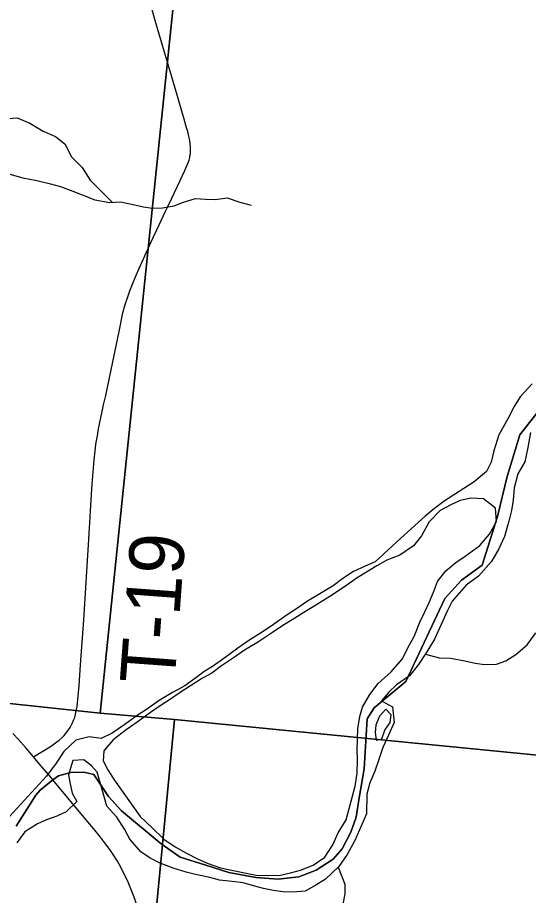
# Model space of a CAD drawing. Extents: x 0 to 680, y 0 to 440.
# Drawn here: x 187.59 to 195.9, y 263.13 to 277.41 of the extents above; entities that cross this region are included whole.
import ezdxf

# ---------------------------------------------------------------- set-up
doc = ezdxf.new("R2010")
doc.units = 0
for name, color, linetype in [('GM_X_County_Road', 7, 'Continuous'), ('GM_X_Major_River', 7, 'Continuous'), ('GM_X_Minor_River', 7, 'Continuous'), ('GM_X_Section', 7, 'Continuous'), ('GM_X_Township', 7, 'Continuous'), ('GM_X_Township_Road', 7, 'Continuous'), ('GM_X_Township_Road_Text', 7, 'Continuous')]:
    doc.layers.add(name, color=color, linetype=linetype)

msp = doc.modelspace()

# ---------------------------------------------------------------- linework, layer by layer
at = {"layer": 'GM_X_County_Road'}
for points in [[(187.853, 265.382), (187.733, 265.523), (187.607, 265.665), (187.516, 265.765)], [(188.157, 265.025), (188.15, 265.033), (188.132, 265.055), (187.951, 265.267), (187.853, 265.382)], [(189.713, 261.978), (189.712, 261.991), (189.708, 262.061), (189.701, 262.136), (189.689, 262.243), (189.675, 262.358), (189.655, 262.48), (189.624, 262.641), (189.567, 262.876), (189.491, 263.105), (189.38, 263.373), (189.318, 263.497), (189.271, 263.589), (189.216, 263.688), (189.147, 263.797), (189.092, 263.878), (189.009, 263.993), (188.941, 264.08), (188.83, 264.217), (188.735, 264.33), (188.569, 264.529), (188.167, 265.013), (188.157, 265.025)]]:
    msp.add_lwpolyline(points, dxfattribs=at)
at = {"layer": 'GM_X_Major_River'}
for points in [[(195.958, 271.449), (195.763, 271.239), (195.664, 271.081), (195.558, 270.869), (195.416, 270.622), (195.333, 270.362), (195.293, 270.178), (195.218, 270.025), (195.018, 269.857), (194.77, 269.701), (194.528, 269.54), (194.371, 269.424), (194.219, 269.297), (193.994, 269.093), (193.824, 268.942), (193.618, 268.75), (193.405, 268.558), (193.242, 268.485), (193.056, 268.399), (192.881, 268.284), (192.723, 268.163), (192.482, 268.019), (192.307, 267.916), (192.113, 267.783), (191.962, 267.685), (191.714, 267.512), (191.545, 267.397), (191.352, 267.276), (191.176, 267.149), (190.946, 266.981), (190.777, 266.866), (190.62, 266.768), (190.469, 266.652), (190.311, 266.537), (190.112, 266.428), (189.895, 266.302), (189.69, 266.152), (189.538, 266.054), (189.339, 265.909), (189.133, 265.771), (188.953, 265.68), (188.757, 265.708), (188.541, 265.653), (188.347, 265.473), (188.223, 265.279), (188.064, 265.068)], [(195.929, 270.658), (195.887, 270.415), (195.841, 270.184), (195.723, 269.984), (195.664, 269.759), (195.648, 269.557), (195.62, 269.391), (195.581, 269.219), (195.51, 268.965), (195.416, 268.765), (195.298, 268.559), (195.084, 268.325), (194.885, 268.175), (194.658, 267.918), (194.584, 267.765), (194.477, 267.535), (194.371, 267.299), (194.247, 267.094), (194.111, 266.888), (193.964, 266.701), (193.753, 266.557), (193.627, 266.436), (193.509, 266.294), (193.688, 266.198), (193.715, 265.944), (193.621, 265.738), (193.533, 265.538), (193.47, 265.355), (193.4, 265.154), (193.318, 264.959), (193.272, 264.776)], [(193.084, 264.905), (193.113, 265.118), (193.118, 265.332), (193.116, 265.499), (193.123, 265.838), (193.158, 266.04), (193.203, 266.194), (193.321, 266.4), (193.455, 266.575), (193.668, 266.767), (193.851, 266.977), (193.945, 267.166), (194.038, 267.342), (194.133, 267.572), (194.214, 267.743), (194.283, 267.896), (194.352, 268.062), (194.421, 268.233), (194.556, 268.408), (194.72, 268.542), (194.871, 268.645), (195.107, 268.819), (195.266, 269.006), (195.378, 269.212), (195.365, 269.426), (195.166, 269.58), (194.964, 269.59), (194.79, 269.552), (194.634, 269.484), (194.465, 269.392), (194.283, 269.206), (194.158, 268.977), (194.03, 268.813), (193.806, 268.663), (193.596, 268.584), (193.433, 268.492), (193.264, 268.389), (193.113, 268.297), (192.944, 268.176), (192.714, 268.02), (192.467, 267.865), (192.249, 267.733), (192.086, 267.629), (191.905, 267.52), (191.736, 267.404), (191.512, 267.255), (191.283, 267.117), (191.12, 267.007), (190.908, 266.863), (190.751, 266.747), (190.6, 266.661), (190.419, 266.552), (190.219, 266.42), (190.062, 266.31), (189.911, 266.212), (189.754, 266.108), (189.554, 265.958), (189.361, 265.825), (189.149, 265.663), (188.996, 265.482), (188.986, 265.322), (189.06, 265.171), (189.164, 265.008)], [(193.516, 265.675), (193.566, 265.817), (193.65, 265.941), (193.664, 266.066), (193.582, 266.162), (193.479, 266.044), (193.45, 265.978)], [(193.45, 265.978), (193.418, 265.902), (193.405, 265.778), (193.421, 265.653), (193.516, 265.675)], [(188.491, 265.327), (188.42, 265.092), (188.443, 264.973), (188.479, 264.796), (188.555, 264.657)], [(188.966, 264.855), (188.887, 265.133), (188.794, 265.237), (188.671, 265.335), (188.491, 265.327)], [(184.137, 264.624), (184.489, 264.617), (184.654, 264.583), (184.814, 264.56), (184.967, 264.526), (185.119, 264.469), (185.277, 264.405), (185.51, 264.274), (185.708, 264.144), (185.911, 263.972), (186.067, 263.855), (186.218, 263.732), (186.415, 263.59), (186.614, 263.501), (186.804, 263.513), (186.997, 263.621), (187.186, 263.817), (187.292, 264.01), (187.375, 264.221), (187.47, 264.42), (188.064, 265.068)], [(189.164, 265.008), (189.585, 264.414), (189.781, 264.23), (189.971, 264.047), (190.157, 263.923), (190.338, 263.817), (190.519, 263.723), (190.677, 263.653), (190.894, 263.582), (191.283, 263.5), (191.471, 263.459), (191.672, 263.453), (191.868, 263.46), (192.029, 263.497), (192.19, 263.539), (192.4, 263.623), (192.587, 263.754), (192.717, 263.952), (192.806, 264.151), (192.936, 264.361), (193.084, 264.905)], [(193.272, 264.776), (193.265, 264.459), (193.075, 264.025), (192.95, 263.797), (192.814, 263.599), (192.601, 263.397), (192.444, 263.295), (192.269, 263.199), (192.067, 263.181), (191.908, 263.191), (191.754, 263.213), (191.589, 263.242), (191.43, 263.288), (191.26, 263.334), (191.083, 263.357), (190.876, 263.381), (190.717, 263.421), (190.488, 263.469), (190.335, 263.509), (190.123, 263.574), (189.913, 263.657), (189.749, 263.739), (189.598, 263.838), (189.42, 264.045), (189.33, 264.208), (189.205, 264.401), (189.044, 264.584), (188.966, 264.855)], [(188.555, 264.657), (188.384, 264.489), (188.234, 264.422), (188.066, 264.362), (187.916, 264.295), (187.711, 264.164), (187.582, 263.984)]]:
    msp.add_lwpolyline(points, dxfattribs=at)
at = {"layer": 'GM_X_Minor_River'}
for points in [[(185.667, 274.752), (185.62, 274.86), (185.628, 275.015), (185.542, 275.218), (185.645, 275.407), (185.848, 275.446), (185.998, 275.563), (186.176, 275.603), (186.403, 275.624), (186.629, 275.675), (186.814, 275.708), (186.981, 275.73), (187.183, 275.739), (187.362, 275.761), (187.588, 275.776), (187.795, 275.691), (188.007, 275.557), (188.208, 275.472), (188.361, 275.351), (188.472, 275.142), (188.642, 274.968), (188.776, 274.764), (189.136, 274.4)], [(187.47, 274.862), (187.677, 274.801), (187.908, 274.756), (188.128, 274.7), (188.293, 274.657), (188.489, 274.583), (188.643, 274.522), (188.85, 274.442), (189.093, 274.398), (189.266, 274.408), (189.473, 274.364), (189.639, 274.326), (189.788, 274.306), (189.948, 274.31), (190.139, 274.344), (190.288, 274.402), (190.485, 274.465), (190.646, 274.451), (190.806, 274.449), (191.003, 274.476), (191.204, 274.403), (191.393, 274.353)], [(194.222, 267.056), (194.448, 266.996), (194.632, 266.988), (194.864, 266.943), (195.03, 266.906), (195.184, 266.886), (195.38, 266.89), (195.53, 266.947), (195.692, 267.046), (195.878, 267.205), (196.017, 267.399)], [(188.015, 264.761), (188.016, 264.761)], [(192.805, 263.59), (192.916, 263.312), (192.911, 263.159), (192.879, 262.988)]]:
    msp.add_lwpolyline(points, dxfattribs=at)
at = {"layer": 'GM_X_Section'}
for points in [[(174.94, 283.442), (190.555, 281.787), (188.936, 266.093), (173.956, 267.691), (173.525, 267.764)], [(190.555, 281.787), (206.365, 280.427), (204.975, 264.534), (190.144, 265.991), (188.936, 266.093)], [(173.956, 267.691), (188.936, 266.093), (190.144, 265.991), (188.668, 250.631), (172.459, 252.156)], [(190.144, 265.991), (204.975, 264.534), (203.666, 249.238), (188.668, 250.631)]]:
    msp.add_lwpolyline(points, close=True, dxfattribs=at)
at = {"layer": 'GM_X_Township'}
for points in [[(187.572, 264.257), (187.89, 264.759), (187.959, 264.844), (188.167, 265.013), (188.258, 265.073), (188.457, 265.129), (188.668, 265.137), (188.831, 265.098), (189.072, 264.742), (189.281, 264.508), (189.927, 263.971), (190.238, 263.755), (190.654, 263.621), (191.027, 263.505), (191.469, 263.421), (191.828, 263.397), (192.163, 263.433), (192.45, 263.541), (192.725, 263.72), (192.868, 263.887), (193.011, 264.162), (193.095, 264.401), (193.148, 264.719), (193.23, 265.188), (193.275, 266), (193.388, 266.18), (193.907, 266.608), (194.538, 267.961), (194.809, 268.255), (195.147, 268.502), (195.395, 269.292), (195.552, 269.945), (195.756, 270.622), (196.094, 271.05)], [(196.094, 271.05), (195.756, 270.622), (195.552, 269.945), (195.395, 269.292), (195.147, 268.502), (194.809, 268.255), (194.538, 267.961), (193.907, 266.608), (193.388, 266.18), (193.275, 266), (193.23, 265.188), (193.148, 264.719), (193.095, 264.401), (193.011, 264.162), (192.868, 263.887), (192.725, 263.72), (192.45, 263.541), (192.163, 263.433), (191.828, 263.397), (191.469, 263.421), (191.027, 263.505), (190.654, 263.621), (190.238, 263.755), (189.927, 263.971), (189.281, 264.508), (189.072, 264.742), (188.831, 265.098), (188.668, 265.137), (188.457, 265.129), (188.258, 265.073), (188.167, 265.013), (187.959, 264.844), (187.89, 264.759), (187.572, 264.257)]]:
    msp.add_lwpolyline(points, dxfattribs=at)
at = {"layer": 'GM_X_Township_Road'}
msp.add_lwpolyline([(187.853, 265.382), (187.896, 265.409), (187.978, 265.459), (188.059, 265.508), (188.145, 265.561), (188.233, 265.626), (188.271, 265.657), (188.316, 265.698), (188.349, 265.73), (188.375, 265.761), (188.404, 265.8), (188.446, 265.864), (188.481, 265.926), (188.509, 265.989), (188.523, 266.026), (188.536, 266.074), (188.543, 266.112), (188.56, 266.203), (188.592, 266.542), (188.616, 266.882), (188.67, 267.611), (188.752, 268.923), (188.803, 269.745), (188.821, 270.02), (188.838, 270.214), (188.854, 270.356), (188.868, 270.467), (188.891, 270.604), (188.911, 270.716), (188.932, 270.823), (188.968, 271), (188.992, 271.111), (189.026, 271.263), (189.248, 272.327), (189.306, 272.604), (189.331, 272.7), (189.353, 272.772), (189.379, 272.851), (189.416, 272.96), (189.47, 273.096), (189.525, 273.227), (189.565, 273.313), (189.689, 273.591), (189.764, 273.758), (189.804, 273.842), (189.857, 273.955), (189.966, 274.19), (189.999, 274.257), (190.035, 274.334), (190.103, 274.471), (190.239, 274.759), (190.307, 274.911), (190.338, 274.982), (190.361, 275.035), (190.381, 275.09), (190.391, 275.129), (190.396, 275.149), (190.4, 275.174), (190.403, 275.193), (190.405, 275.215), (190.407, 275.264), (190.406, 275.299), (190.399, 275.361), (190.393, 275.406), (190.383, 275.456), (190.372, 275.501), (190.359, 275.551), (190.341, 275.613), (190.299, 275.755), (190.166, 276.22), (189.825, 277.376), (189.594, 278.23)], dxfattribs=at)

# ---------------------------------------------------------------- texts
at = {"layer": 'GM_X_Township_Road_Text'}
msp.add_text('T-19', height=0.8894, rotation=85.7631, dxfattribs=at).set_placement((190.142, 266.546))

doc.saveas('drawing.dxf')
